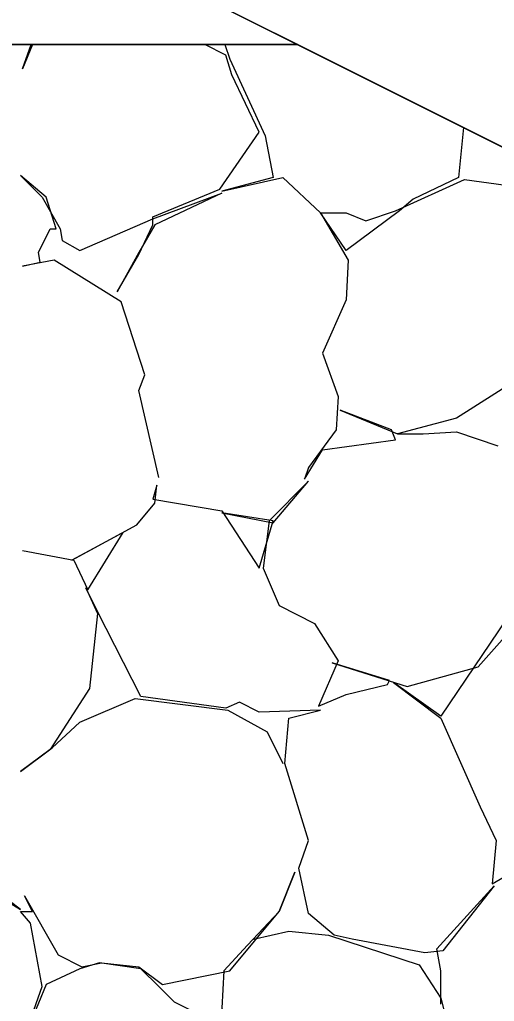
# Model space of a CAD drawing. Extents: x 1574 to 14903, y 7971 to 16537.
# Drawn here: x 14636.656 to 14637.859, y 9010.576 to 9013.063 of the extents above; entities that cross this region are included whole.
import ezdxf

# ---------------------------------------------------------------- set-up
doc = ezdxf.new("R2010")
doc.units = 0
for name, color, linetype in [('DESIGN - EARTHWORK - Shapes', 7, 'Continuous'), ('DESIGN - SCRATCH - User 1', 7, 'Continuous'), ('DESIGN - TRANSPORTATION - Proposed Layout Patterning', 7, 'Continuous'), ('DESIGN - TYPICAL - Finished Grade and Subgrade', 7, 'Continuous')]:
    doc.layers.add(name, color=color, linetype=linetype)

msp = doc.modelspace()

# ---------------------------------------------------------------- linework, layer by layer
at = {"layer": 'DESIGN - EARTHWORK - Shapes'}
msp.add_lwpolyline([(14629.8711, 9016.7446), (14643.2666, 9010.0469), (14641.7297, 9010.1082), (14640.45, 9010.1592), (14638.6805, 9010.2298), (14636.0502, 9010.6172), (14634.2096, 9010.8135), (14633.6917, 9011.203), (14629.924, 9013.639), (14628.5915, 9014.1917), (14623.9972, 9016.8621)], close=True, dxfattribs=at)
at = {"layer": 'DESIGN - SCRATCH - User 1'}
msp.add_lwpolyline([(14637.3604, 9013), (14630.9123, 9013), (14629.924, 9013.639), (14628.5915, 9014.1917), (14628.263, 9014.3827)], dxfattribs=at)
msp.add_lwpolyline([(14637.3604, 9013), (14643.2666, 9010.0469), (14638.6805, 9010.2298), (14636.0502, 9010.6172), (14634.2096, 9010.8135), (14630.9123, 9013)], close=True, dxfattribs=at)
at = {"layer": 'DESIGN - TRANSPORTATION - Proposed Layout Patterning'}
msp.add_line((14630.9123, 9013), (14637.3604, 9013), dxfattribs=at)
msp.add_line((14630.9123, 9013), (14637.3604, 9013), dxfattribs=at)
for points in [[(14637.0081, 9011.9035), (14636.9581, 9012.1235), (14636.9731, 9012.1635), (14636.9131, 9012.3485), (14636.7431, 9012.4535), (14636.6631, 9012.4385), (14636.7081, 9012.4485), (14636.7031, 9012.4735), (14636.7331, 9012.5335), (14636.7481, 9012.5335), (14636.7231, 9012.6135), (14636.6581, 9012.6685), (14636.7131, 9012.6135), (14636.7581, 9012.5335), (14636.7631, 9012.5035), (14636.8081, 9012.4785), (14636.9931, 9012.5585), (14637.1681, 9012.6235), (14636.9981, 9012.5435), (14636.9581, 9012.4735), (14636.9031, 9012.3735), (14636.9581, 9012.4685), (14636.9931, 9012.5435), (14636.9931, 9012.5635), (14637.1631, 9012.6335), (14637.2631, 9012.7785), (14637.1931, 9012.9235), (14637.1781, 9012.9735), (14637.1252, 9013)], [(14637.0081, 9011.9035), (14636.9581, 9012.1235), (14636.9731, 9012.1635), (14636.9131, 9012.3485), (14636.7431, 9012.4535), (14636.6631, 9012.4385), (14636.7081, 9012.4485), (14636.7031, 9012.4735), (14636.7331, 9012.5335), (14636.7481, 9012.5335), (14636.7231, 9012.6135), (14636.6581, 9012.6685), (14636.7131, 9012.6135), (14636.7581, 9012.5335), (14636.7631, 9012.5035), (14636.8081, 9012.4785), (14636.9931, 9012.5585), (14637.1681, 9012.6235), (14636.9981, 9012.5435), (14636.9581, 9012.4735), (14636.9031, 9012.3735), (14636.9581, 9012.4685), (14636.9931, 9012.5435), (14636.9931, 9012.5635), (14637.1631, 9012.6335), (14637.2631, 9012.7785), (14637.1931, 9012.9235), (14637.1781, 9012.9735), (14637.1252, 9013)], [(14636.6886, 9013), (14636.6631, 9012.9385), (14636.6851, 9013)], [(14636.6886, 9013), (14636.6631, 9012.9385), (14636.6851, 9013)], [(14637.176, 9013), (14637.1881, 9012.9635), (14637.2781, 9012.7685), (14637.2981, 9012.6635), (14637.1681, 9012.6285), (14637.3231, 9012.6635), (14637.4181, 9012.5735), (14637.4881, 9012.4535), (14637.4831, 9012.3535), (14637.4231, 9012.2185), (14637.4631, 9012.1085), (14637.4581, 9012.0235), (14637.3881, 9011.9285), (14637.3781, 9011.8985), (14637.4231, 9011.9735), (14637.6081, 9011.9985), (14637.5981, 9012.0235), (14637.4681, 9012.0735), (14637.6131, 9012.0135), (14637.6781, 9012.0135), (14637.7631, 9012.0185), (14637.8681, 9011.9835)], [(14637.176, 9013), (14637.1881, 9012.9635), (14637.2781, 9012.7685), (14637.2981, 9012.6635), (14637.1681, 9012.6285), (14637.3231, 9012.6635), (14637.4181, 9012.5735), (14637.4881, 9012.4535), (14637.4831, 9012.3535), (14637.4231, 9012.2185), (14637.4631, 9012.1085), (14637.4581, 9012.0235), (14637.3881, 9011.9285), (14637.3781, 9011.8985), (14637.4231, 9011.9735), (14637.6081, 9011.9985), (14637.5981, 9012.0235), (14637.4681, 9012.0735), (14637.6131, 9012.0135), (14637.6781, 9012.0135), (14637.7631, 9012.0185), (14637.8681, 9011.9835)], [(14637.7808, 9012.7898), (14637.7681, 9012.6635), (14637.6531, 9012.6085), (14637.6181, 9012.5785), (14637.4831, 9012.4785), (14637.4181, 9012.5735), (14637.4831, 9012.5735), (14637.5331, 9012.5535), (14637.6081, 9012.5785), (14637.7831, 9012.6585), (14637.8881, 9012.6435)], [(14637.7808, 9012.7898), (14637.7681, 9012.6635), (14637.6531, 9012.6085), (14637.6181, 9012.5785), (14637.4831, 9012.4785), (14637.4181, 9012.5735), (14637.4831, 9012.5735), (14637.5331, 9012.5535), (14637.6081, 9012.5785), (14637.7831, 9012.6585), (14637.8881, 9012.6435)], [(14637.9131, 9012.1485), (14637.7631, 9012.0535), (14637.6131, 9012.0135)], [(14637.9131, 9012.1485), (14637.7631, 9012.0535), (14637.6131, 9012.0135)], [(14636.6631, 9011.7185), (14636.7931, 9011.6935), (14636.8281, 9011.6185), (14636.9181, 9011.7635), (14636.7881, 9011.6935), (14636.9531, 9011.7835), (14636.9981, 9011.8385), (14637.0031, 9011.8835), (14636.9931, 9011.8485), (14637.1681, 9011.8185), (14637.2631, 9011.6735), (14637.2981, 9011.7935), (14637.1681, 9011.8135), (14637.2981, 9011.7885), (14637.3881, 9011.8935), (14637.2881, 9011.7935), (14637.2731, 9011.6735), (14637.3131, 9011.5785), (14637.4031, 9011.5335), (14637.4631, 9011.4385), (14637.4131, 9011.3235), (14637.4831, 9011.3535), (14637.5881, 9011.3785), (14637.5931, 9011.3885), (14637.4481, 9011.4335), (14637.6381, 9011.3735), (14637.8181, 9011.4235), (14637.9731, 9011.5985)], [(14636.6631, 9011.7185), (14636.7931, 9011.6935), (14636.8281, 9011.6185), (14636.9181, 9011.7635), (14636.7881, 9011.6935), (14636.9531, 9011.7835), (14636.9981, 9011.8385), (14637.0031, 9011.8835), (14636.9931, 9011.8485), (14637.1681, 9011.8185), (14637.2631, 9011.6735), (14637.2981, 9011.7935), (14637.1681, 9011.8135), (14637.2981, 9011.7885), (14637.3881, 9011.8935), (14637.2881, 9011.7935), (14637.2731, 9011.6735), (14637.3131, 9011.5785), (14637.4031, 9011.5335), (14637.4631, 9011.4385), (14637.4131, 9011.3235), (14637.4831, 9011.3535), (14637.5881, 9011.3785), (14637.5931, 9011.3885), (14637.4481, 9011.4335), (14637.6381, 9011.3735), (14637.8181, 9011.4235), (14637.9731, 9011.5985)], [(14637.7231, 9010.5685), (14637.7231, 9010.6535), (14637.7131, 9010.7085), (14637.8581, 9010.8685), (14637.7281, 9010.7035), (14637.6831, 9010.6985), (14637.4981, 9010.7335), (14637.4531, 9010.7435), (14637.3881, 9010.7985), (14637.3631, 9010.9135), (14637.3881, 9010.9835), (14637.3281, 9011.1785), (14637.3381, 9011.2935), (14637.4181, 9011.3135), (14637.2631, 9011.3085), (14637.2131, 9011.3335), (14637.1781, 9011.3185), (14636.9631, 9011.3485), (14636.8531, 9011.5635), (14636.8231, 9011.6235), (14636.8531, 9011.5585), (14636.8331, 9011.3685), (14636.7331, 9011.2135), (14636.6581, 9011.1585), (14636.7381, 9011.2185), (14636.8081, 9011.2835), (14636.9481, 9011.3435), (14637.1831, 9011.3135), (14637.2831, 9011.2585), (14637.3231, 9011.1785)], [(14637.7231, 9010.5685), (14637.7231, 9010.6535), (14637.7131, 9010.7085), (14637.8581, 9010.8685), (14637.7281, 9010.7035), (14637.6831, 9010.6985), (14637.4981, 9010.7335), (14637.4531, 9010.7435), (14637.3881, 9010.7985), (14637.3631, 9010.9135), (14637.3881, 9010.9835), (14637.3281, 9011.1785), (14637.3381, 9011.2935), (14637.4181, 9011.3135), (14637.2631, 9011.3085), (14637.2131, 9011.3335), (14637.1781, 9011.3185), (14636.9631, 9011.3485), (14636.8531, 9011.5635), (14636.8231, 9011.6235), (14636.8531, 9011.5585), (14636.8331, 9011.3685), (14636.7331, 9011.2135), (14636.6581, 9011.1585), (14636.7381, 9011.2185), (14636.8081, 9011.2835), (14636.9481, 9011.3435), (14637.1831, 9011.3135), (14637.2831, 9011.2585), (14637.3231, 9011.1785)], [(14637.9331, 9011.6085), (14637.7231, 9011.2985), (14637.6031, 9011.3835), (14637.7231, 9011.2935), (14637.8231, 9011.0685), (14637.8631, 9010.9835), (14637.8531, 9010.8735), (14638.0081, 9010.9635)], [(14637.9331, 9011.6085), (14637.7231, 9011.2985), (14637.6031, 9011.3835), (14637.7231, 9011.2935), (14637.8231, 9011.0685), (14637.8631, 9010.9835), (14637.8531, 9010.8735), (14638.0081, 9010.9635)], [(14636.6813, 9010.5243), (14636.7131, 9010.6135), (14636.6831, 9010.7735), (14636.6581, 9010.8035), (14636.6881, 9010.8035), (14636.6681, 9010.8435), (14636.7531, 9010.6935), (14636.8131, 9010.6635), (14636.8631, 9010.6735), (14636.9581, 9010.6635), (14637.0181, 9010.6185), (14637.1881, 9010.6535), (14637.3131, 9010.8035), (14637.3531, 9010.9035), (14637.3131, 9010.8035), (14637.2331, 9010.7185), (14637.1731, 9010.6535), (14637.1681, 9010.5585), (14637.1881, 9010.4985), (14637.2124, 9010.4461)], [(14636.6813, 9010.5243), (14636.7131, 9010.6135), (14636.6831, 9010.7735), (14636.6581, 9010.8035), (14636.6881, 9010.8035), (14636.6681, 9010.8435), (14636.7531, 9010.6935), (14636.8131, 9010.6635), (14636.8631, 9010.6735), (14636.9581, 9010.6635), (14637.0181, 9010.6185), (14637.1881, 9010.6535), (14637.3131, 9010.8035), (14637.3531, 9010.9035), (14637.3131, 9010.8035), (14637.2331, 9010.7185), (14637.1731, 9010.6535), (14637.1681, 9010.5585), (14637.1881, 9010.4985), (14637.2124, 9010.4461)], [(14636.5931, 9010.8485), (14636.6581, 9010.8085), (14636.6131, 9010.8435)], [(14636.5931, 9010.8485), (14636.6581, 9010.8085), (14636.6131, 9010.8435)], [(14637.2481, 9010.7335), (14637.3381, 9010.7535), (14637.4381, 9010.7435), (14637.6681, 9010.6685), (14637.7231, 9010.5835), (14637.7796, 9010.3625)], [(14637.2481, 9010.7335), (14637.3381, 9010.7535), (14637.4381, 9010.7435), (14637.6681, 9010.6685), (14637.7231, 9010.5835), (14637.7796, 9010.3625)], [(14637.1981, 9010.4482), (14637.1931, 9010.4585), (14637.1781, 9010.5085), (14637.0481, 9010.5735), (14637.0081, 9010.6135), (14636.9631, 9010.6585), (14636.8581, 9010.6735), (14636.8081, 9010.6585), (14636.7231, 9010.6185), (14636.684, 9010.5239)], [(14637.1981, 9010.4482), (14637.1931, 9010.4585), (14637.1781, 9010.5085), (14637.0481, 9010.5735), (14637.0081, 9010.6135), (14636.9631, 9010.6585), (14636.8581, 9010.6735), (14636.8081, 9010.6585), (14636.7231, 9010.6185), (14636.684, 9010.5239)]]:
    msp.add_lwpolyline(points, dxfattribs=at)
at = {"layer": 'DESIGN - TYPICAL - Finished Grade and Subgrade'}
for p, q in [((14629.8711, 9016.7446), (14637.3604, 9013)), ((14630.9123, 9013), (14637.3604, 9013)), ((14637.3604, 9013), (14643.2666, 9010.0469))]:
    msp.add_line(p, q, dxfattribs=at)

doc.saveas('drawing.dxf')
